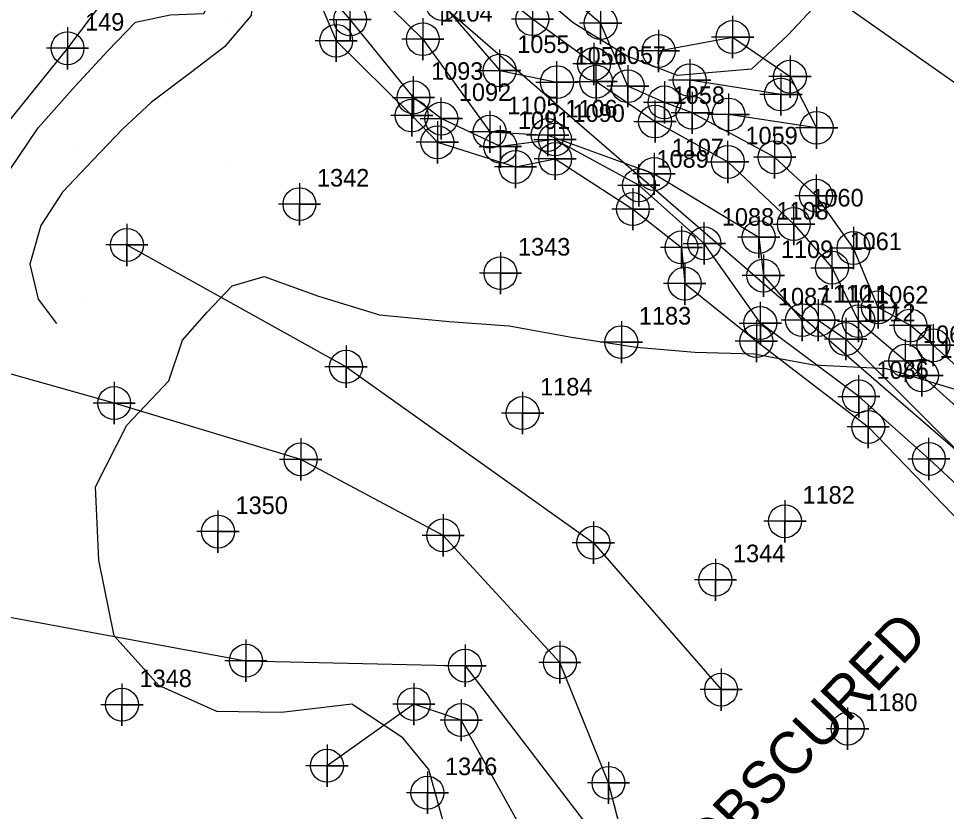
# Model space of a CAD drawing. Extents: x 1497074 to 1501343, y 481943 to 486114.
# Drawn here: x 1498718.1 to 1498850.2, y 484852.6 to 484965.4 of the extents above; entities that cross this region are included whole.
import ezdxf

# ---------------------------------------------------------------- set-up
doc = ezdxf.new("R2010")
doc.units = 0
for name, color, linetype in [('Exist DTM Breakline', 7, 'Continuous'), ('Exist DTM Breakline Cogo Point CELL', 7, 'Continuous'), ('Exist DTM Breakline Underwater', 7, 'Continuous'), ('Exist DTM Breakline Underwater Cogo Number', 7, 'Continuous'), ('Exist DTM Breakline Underwater Cogo Point CELL', 7, 'Continuous'), ('Exist DTM Regular Point CELL', 7, 'Continuous'), ('Exist DTM Regular Point Cogo Number', 7, 'Continuous'), ('Exist Hydro Stream or Body of Water', 7, 'Continuous'), ('Exist Hydro Stream or Body of Water Cogo Number', 7, 'Continuous'), ('Exist Hydro Stream or Body of Water Cogo Point CELL', 7, 'Continuous'), ('Exist Roads EOP', 7, 'Continuous'), ('Exist Roads EOP Cogo Number', 7, 'Continuous'), ('Exist Roads EOP Cogo Point CELL', 7, 'Continuous'), ('PH Exist DTM Boundary', 7, 'Continuous'), ('PH Exist DTM Breakline', 7, 'Continuous'), ('PH Exist DTM Obscure Area', 7, 'Continuous'), ('PH Exist DTM Obscure Area Text', 7, 'Continuous'), ('PH Exist DTM Point', 7, 'Continuous')]:
    doc.layers.add(name, color=color, linetype=linetype)

msp = doc.modelspace()

# ---------------------------------------------------------------- linework, layer by layer
at = {"layer": 'Exist DTM Breakline'}
msp.add_line((1498826.61, 484954.55), (1498813.63, 484956.59), dxfattribs=at)
for points in [[(1498848.29, 484918.89), (1498845.04, 484921.7), (1498840.43, 484924.27), (1498836.93, 484932.71), (1498831.61, 484940.16), (1498825.71, 484945.62), (1498813.99, 484951.95), (1498810.05, 484953.43), (1498804.82, 484955.73), (1498800.95, 484964.7), (1498787.72, 484975.87), (1498775.66, 484983.28), (1498764.52, 484991.6), (1498761.62, 485000.66), (1498761.1, 485004.19), (1498764.01, 485009), (1498765.64, 485007.52), (1498768.65, 485008.02)], [(1498775.21, 485004.72), (1498793.79, 484996.26), (1498808.42, 484984.36), (1498833.91, 484968.52), (1498856.98, 484952.27), (1498870.26, 484939.1), (1498876.95, 484932.87)], [(1498744.92, 484986.11), (1498746.76, 484983.79), (1498749.06, 484979.81), (1498751.42, 484976.44), (1498755.46, 484972.7), (1498760.73, 484968.38), (1498763.33, 484962.19), (1498774.08, 484951.56), (1498777.73, 484947.76), (1498788.85, 484944.25), (1498794.49, 484945.4), (1498805.54, 484938.25), (1498812.46, 484932.81), (1498812.92, 484927.65), (1498823.11, 484919.47), (1498839.03, 484907.27), (1498853.68, 484892.12), (1498858.04, 484879.07)], [(1498800.01, 484958.89), (1498791.25, 484965.26), (1498782.28, 484972.48), (1498771.97, 484980.76)], [(1498809.2, 484960.75), (1498819.73, 484962.72), (1498827.9, 484957.09), (1498831.69, 484949.81), (1498819.15, 484951.71)], [(1498733.55, 484933.15), (1498764.73, 484915.83), (1498799.92, 484890.8), (1498818.1, 484869.9)], [(1498848.29, 484918.89), (1498860.73, 484907.73), (1498866.37, 484914.43), (1498871.13, 484922.12), (1498871.93, 484927.32), (1498876.95, 484932.87), (1498881.38, 484929.29), (1498881.52, 484924.35), (1498876.3, 484919.32), (1498875.42, 484914.76), (1498874.66, 484909.15), (1498869.08, 484899.09), (1498872.46, 484884.23), (1498887.25, 484869.79)], [(1498808.2, 484833.18), (1498802.07, 484856.65), (1498795.16, 484873.78), (1498778.55, 484891.85), (1498758.28, 484902.66), (1498731.74, 484910.66), (1498709.09, 484916.99)], [(1498703.32, 484894.97), (1498713.52, 484880.84), (1498750.48, 484874.02), (1498781.67, 484873.31), (1498801.86, 484846.92)], [(1498780.39, 484833.44), (1498790.68, 484839.86), (1498790.4, 484848.89), (1498781.12, 484865.57), (1498774.37, 484867.84), (1498762.02, 484859.08)]]:
    msp.add_lwpolyline(points, dxfattribs=at)
at = {"layer": 'Exist DTM Breakline Cogo Point CELL'}
for points in [[(1498791.25, 484968.26), (1498791.25, 484962.26), (1498791.25, 484965.26), (1498794.25, 484965.26), (1498788.25, 484965.26)], [(1498800.95, 484967.7), (1498800.95, 484961.7), (1498800.95, 484964.7), (1498803.95, 484964.7), (1498797.95, 484964.7)], [(1498819.73, 484965.72), (1498819.73, 484959.72), (1498819.73, 484962.72), (1498822.73, 484962.72), (1498816.73, 484962.72)], [(1498763.33, 484965.19), (1498763.33, 484959.19), (1498763.33, 484962.19), (1498766.33, 484962.19), (1498760.33, 484962.19)], [(1498809.2, 484963.75), (1498809.2, 484957.75), (1498809.2, 484960.75), (1498812.2, 484960.75), (1498806.2, 484960.75)], [(1498800.01, 484961.89), (1498800.01, 484955.89), (1498800.01, 484958.89), (1498803.01, 484958.89), (1498797.01, 484958.89)], [(1498813.63, 484959.59), (1498813.63, 484953.59), (1498813.63, 484956.59), (1498816.63, 484956.59), (1498810.63, 484956.59)], [(1498827.9, 484960.09), (1498827.9, 484954.09), (1498827.9, 484957.09), (1498830.9, 484957.09), (1498824.9, 484957.09)], [(1498804.82, 484958.73), (1498804.82, 484952.73), (1498804.82, 484955.73), (1498807.82, 484955.73), (1498801.82, 484955.73)], [(1498826.61, 484957.55), (1498826.61, 484951.55), (1498826.61, 484954.55), (1498829.61, 484954.55), (1498823.61, 484954.55)], [(1498810.05, 484956.43), (1498810.05, 484950.43), (1498810.05, 484953.43), (1498813.05, 484953.43), (1498807.05, 484953.43)], [(1498813.99, 484954.95), (1498813.99, 484948.95), (1498813.99, 484951.95), (1498816.99, 484951.95), (1498810.99, 484951.95)], [(1498774.08, 484954.56), (1498774.08, 484948.56), (1498774.08, 484951.56), (1498777.08, 484951.56), (1498771.08, 484951.56)], [(1498819.15, 484954.71), (1498819.15, 484948.71), (1498819.15, 484951.71), (1498822.15, 484951.71), (1498816.15, 484951.71)], [(1498831.69, 484952.81), (1498831.69, 484946.81), (1498831.69, 484949.81), (1498834.69, 484949.81), (1498828.69, 484949.81)], [(1498777.73, 484950.76), (1498777.73, 484944.76), (1498777.73, 484947.76), (1498780.73, 484947.76), (1498774.73, 484947.76)], [(1498794.49, 484948.4), (1498794.49, 484942.4), (1498794.49, 484945.4), (1498797.49, 484945.4), (1498791.49, 484945.4)], [(1498825.71, 484948.62), (1498825.71, 484942.62), (1498825.71, 484945.62), (1498828.71, 484945.62), (1498822.71, 484945.62)], [(1498788.85, 484947.25), (1498788.85, 484941.25), (1498788.85, 484944.25), (1498791.85, 484944.25), (1498785.85, 484944.25)], [(1498831.61, 484943.16), (1498831.61, 484937.16), (1498831.61, 484940.16), (1498834.61, 484940.16), (1498828.61, 484940.16)], [(1498805.54, 484941.25), (1498805.54, 484935.25), (1498805.54, 484938.25), (1498808.54, 484938.25), (1498802.54, 484938.25)], [(1498733.55, 484936.15), (1498733.55, 484930.15), (1498733.55, 484933.15), (1498736.55, 484933.15), (1498730.55, 484933.15)], [(1498812.46, 484935.81), (1498812.46, 484929.81), (1498812.46, 484932.81), (1498815.46, 484932.81), (1498809.46, 484932.81)], [(1498836.93, 484935.71), (1498836.93, 484929.71), (1498836.93, 484932.71), (1498839.93, 484932.71), (1498833.93, 484932.71)], [(1498812.92, 484930.65), (1498812.92, 484924.65), (1498812.92, 484927.65), (1498815.92, 484927.65), (1498809.92, 484927.65)], [(1498840.43, 484927.27), (1498840.43, 484921.27), (1498840.43, 484924.27), (1498843.43, 484924.27), (1498837.43, 484924.27)], [(1498845.04, 484924.7), (1498845.04, 484918.7), (1498845.04, 484921.7), (1498848.04, 484921.7), (1498842.04, 484921.7)], [(1498823.11, 484922.47), (1498823.11, 484916.47), (1498823.11, 484919.47), (1498826.11, 484919.47), (1498820.11, 484919.47)], [(1498848.29, 484921.89), (1498848.29, 484915.89), (1498848.29, 484918.89), (1498851.29, 484918.89), (1498845.29, 484918.89)], [(1498764.73, 484918.83), (1498764.73, 484912.83), (1498764.73, 484915.83), (1498767.73, 484915.83), (1498761.73, 484915.83)], [(1498731.74, 484913.66), (1498731.74, 484907.66), (1498731.74, 484910.66), (1498734.74, 484910.66), (1498728.74, 484910.66)], [(1498839.03, 484910.27), (1498839.03, 484904.27), (1498839.03, 484907.27), (1498842.03, 484907.27), (1498836.03, 484907.27)], [(1498758.28, 484905.66), (1498758.28, 484899.66), (1498758.28, 484902.66), (1498761.28, 484902.66), (1498755.28, 484902.66)], [(1498778.55, 484894.85), (1498778.55, 484888.85), (1498778.55, 484891.85), (1498781.55, 484891.85), (1498775.55, 484891.85)], [(1498799.92, 484893.8), (1498799.92, 484887.8), (1498799.92, 484890.8), (1498802.92, 484890.8), (1498796.92, 484890.8)], [(1498750.48, 484877.02), (1498750.48, 484871.02), (1498750.48, 484874.02), (1498753.48, 484874.02), (1498747.48, 484874.02)], [(1498781.67, 484876.31), (1498781.67, 484870.31), (1498781.67, 484873.31), (1498784.67, 484873.31), (1498778.67, 484873.31)], [(1498795.16, 484876.78), (1498795.16, 484870.78), (1498795.16, 484873.78), (1498798.16, 484873.78), (1498792.16, 484873.78)], [(1498818.1, 484872.9), (1498818.1, 484866.9), (1498818.1, 484869.9), (1498821.1, 484869.9), (1498815.1, 484869.9)], [(1498774.37, 484870.84), (1498774.37, 484864.84), (1498774.37, 484867.84), (1498777.37, 484867.84), (1498771.37, 484867.84)], [(1498781.12, 484868.57), (1498781.12, 484862.57), (1498781.12, 484865.57), (1498784.12, 484865.57), (1498778.12, 484865.57)], [(1498762.02, 484862.08), (1498762.02, 484856.08), (1498762.02, 484859.08), (1498765.02, 484859.08), (1498759.02, 484859.08)], [(1498802.07, 484859.65), (1498802.07, 484853.65), (1498802.07, 484856.65), (1498805.07, 484856.65), (1498799.07, 484856.65)]]:
    msp.add_lwpolyline(points, dxfattribs=at)
for centre in [(1498791.25, 484965.26), (1498800.95, 484964.7), (1498763.33, 484962.19), (1498819.73, 484962.72), (1498809.2, 484960.75), (1498800.01, 484958.89), (1498813.63, 484956.59), (1498827.9, 484957.09), (1498804.82, 484955.73), (1498826.61, 484954.55), (1498810.05, 484953.43), (1498774.08, 484951.56), (1498813.99, 484951.95), (1498819.15, 484951.71), (1498831.69, 484949.81), (1498777.73, 484947.76), (1498794.49, 484945.4), (1498825.71, 484945.62), (1498788.85, 484944.25), (1498831.61, 484940.16), (1498805.54, 484938.25), (1498733.55, 484933.15), (1498812.46, 484932.81), (1498836.93, 484932.71), (1498812.92, 484927.65), (1498840.43, 484924.27), (1498845.04, 484921.7), (1498823.11, 484919.47), (1498848.29, 484918.89), (1498764.73, 484915.83), (1498731.74, 484910.66), (1498839.03, 484907.27), (1498758.28, 484902.66), (1498778.55, 484891.85), (1498799.92, 484890.8), (1498750.48, 484874.02), (1498795.16, 484873.78), (1498781.67, 484873.31), (1498818.1, 484869.9), (1498774.37, 484867.84), (1498781.12, 484865.57), (1498762.02, 484859.08), (1498802.07, 484856.65)]:
    msp.add_circle(centre, 2.34, dxfattribs=at)
at = {"layer": 'Exist DTM Breakline Underwater'}
msp.add_lwpolyline([(1498750.73, 484992.89), (1498758.04, 484983.48), (1498764.12, 484975.48), (1498764.69, 484973.18), (1498775.65, 484962.42), (1498785.17, 484949.25), (1498793.42, 484948.79), (1498808.56, 484943.26), (1498823.45, 484934.26), (1498824.11, 484928.79), (1498829.62, 484922.46), (1498831.92, 484922.46), (1498835.82, 484919.77), (1498853.92, 484901.7), (1498865.62, 484885.93), (1498869.47, 484876.85)], dxfattribs=at)
at = {"layer": 'Exist DTM Breakline Underwater Cogo Point CELL'}
for points in [[(1498775.65, 484965.42), (1498775.65, 484959.42), (1498775.65, 484962.42), (1498778.65, 484962.42), (1498772.65, 484962.42)], [(1498785.17, 484952.25), (1498785.17, 484946.25), (1498785.17, 484949.25), (1498788.17, 484949.25), (1498782.17, 484949.25)], [(1498793.42, 484951.79), (1498793.42, 484945.79), (1498793.42, 484948.79), (1498796.42, 484948.79), (1498790.42, 484948.79)], [(1498808.56, 484946.26), (1498808.56, 484940.26), (1498808.56, 484943.26), (1498811.56, 484943.26), (1498805.56, 484943.26)], [(1498823.45, 484937.26), (1498823.45, 484931.26), (1498823.45, 484934.26), (1498826.45, 484934.26), (1498820.45, 484934.26)], [(1498824.11, 484931.79), (1498824.11, 484925.79), (1498824.11, 484928.79), (1498827.11, 484928.79), (1498821.11, 484928.79)], [(1498829.62, 484925.46), (1498829.62, 484919.46), (1498829.62, 484922.46), (1498832.62, 484922.46), (1498826.62, 484922.46)], [(1498831.92, 484925.46), (1498831.92, 484919.46), (1498831.92, 484922.46), (1498834.92, 484922.46), (1498828.92, 484922.46)], [(1498835.82, 484922.77), (1498835.82, 484916.77), (1498835.82, 484919.77), (1498838.82, 484919.77), (1498832.82, 484919.77)]]:
    msp.add_lwpolyline(points, dxfattribs=at)
for centre in [(1498775.65, 484962.42), (1498785.17, 484949.25), (1498793.42, 484948.79), (1498808.56, 484943.26), (1498823.45, 484934.26), (1498824.11, 484928.79), (1498829.62, 484922.46), (1498831.92, 484922.46), (1498835.82, 484919.77)]:
    msp.add_circle(centre, 2.34, dxfattribs=at)
at = {"layer": 'Exist DTM Regular Point CELL'}
for points in [[(1498758.1, 484941.96), (1498758.1, 484935.96), (1498758.1, 484938.96), (1498761.1, 484938.96), (1498755.1, 484938.96)], [(1498786.7, 484932.14), (1498786.7, 484926.14), (1498786.7, 484929.14), (1498789.7, 484929.14), (1498783.7, 484929.14)], [(1498803.9, 484922.33), (1498803.9, 484916.33), (1498803.9, 484919.33), (1498806.9, 484919.33), (1498800.9, 484919.33)], [(1498789.85, 484912.24), (1498789.85, 484906.24), (1498789.85, 484909.24), (1498792.85, 484909.24), (1498786.85, 484909.24)], [(1498827.18, 484896.85), (1498827.18, 484890.85), (1498827.18, 484893.85), (1498830.18, 484893.85), (1498824.18, 484893.85)], [(1498746.51, 484895.38), (1498746.51, 484889.38), (1498746.51, 484892.38), (1498749.51, 484892.38), (1498743.51, 484892.38)], [(1498817.29, 484888.53), (1498817.29, 484882.53), (1498817.29, 484885.53), (1498820.29, 484885.53), (1498814.29, 484885.53)], [(1498732.85, 484870.76), (1498732.85, 484864.76), (1498732.85, 484867.76), (1498735.85, 484867.76), (1498729.85, 484867.76)], [(1498836.1, 484867.35), (1498836.1, 484861.35), (1498836.1, 484864.35), (1498839.1, 484864.35), (1498833.1, 484864.35)], [(1498776.31, 484858.24), (1498776.31, 484852.24), (1498776.31, 484855.24), (1498779.31, 484855.24), (1498773.31, 484855.24)]]:
    msp.add_lwpolyline(points, dxfattribs=at)
for centre in [(1498758.1, 484938.96), (1498786.7, 484929.14), (1498803.9, 484919.33), (1498789.85, 484909.24), (1498827.18, 484893.85), (1498746.51, 484892.38), (1498817.29, 484885.53), (1498732.85, 484867.76), (1498836.1, 484864.35), (1498776.31, 484855.24)]:
    msp.add_circle(centre, 2.34, dxfattribs=at)
at = {"layer": 'Exist Hydro Stream or Body of Water'}
for points in [[(1498752.44, 484994.87), (1498757.91, 484987.33), (1498768.39, 484979.37), (1498778.41, 484967.43), (1498786.59, 484957.96), (1498794.74, 484956.31), (1498800.32, 484956.39), (1498808.7, 484950.71), (1498819.06, 484944.96), (1498828.44, 484936.12), (1498833.88, 484929.92), (1498837.65, 484922.31), (1498844.31, 484916.69), (1498846.68, 484914.59)], [(1498863.2, 484880.01), (1498857.14, 484893.93), (1498847.66, 484902.72), (1498837.7, 484911.61), (1498823.68, 484922.05), (1498815.7, 484933.38), (1498806.4, 484941.64), (1498794.46, 484948.15), (1498786.69, 484947.14), (1498778.28, 484951.13), (1498774.33, 484954.14), (1498765.31, 484965.22), (1498761.1, 484970.11), (1498757.39, 484977.12), (1498755.56, 484981.4), (1498752.49, 484986.02), (1498748.63, 484990.16)], [(1498883.92, 484864.46), (1498877.56, 484873.07), (1498870.9, 484881.76), (1498863.86, 484897.78), (1498860.35, 484903.34), (1498856.16, 484906.02), (1498846.68, 484914.59)]]:
    msp.add_lwpolyline(points, dxfattribs=at)
at = {"layer": 'Exist Hydro Stream or Body of Water Cogo Point CELL'}
for points in [[(1498775.41, 484967.43), (1498781.41, 484967.43), (1498778.41, 484967.43), (1498778.41, 484964.43), (1498778.41, 484970.43)], [(1498762.31, 484965.22), (1498768.31, 484965.22), (1498765.31, 484965.22), (1498765.31, 484962.22), (1498765.31, 484968.22)], [(1498783.59, 484957.96), (1498789.59, 484957.96), (1498786.59, 484957.96), (1498786.59, 484954.96), (1498786.59, 484960.96)], [(1498791.74, 484956.31), (1498797.74, 484956.31), (1498794.74, 484956.31), (1498794.74, 484953.31), (1498794.74, 484959.31)], [(1498797.32, 484956.39), (1498803.32, 484956.39), (1498800.32, 484956.39), (1498800.32, 484953.39), (1498800.32, 484959.39)], [(1498771.33, 484954.14), (1498777.33, 484954.14), (1498774.33, 484954.14), (1498774.33, 484951.14), (1498774.33, 484957.14)], [(1498775.28, 484951.13), (1498781.28, 484951.13), (1498778.28, 484951.13), (1498778.28, 484948.13), (1498778.28, 484954.13)], [(1498805.7, 484950.71), (1498811.7, 484950.71), (1498808.7, 484950.71), (1498808.7, 484947.71), (1498808.7, 484953.71)], [(1498791.46, 484948.15), (1498797.46, 484948.15), (1498794.46, 484948.15), (1498794.46, 484945.15), (1498794.46, 484951.15)], [(1498783.69, 484947.14), (1498789.69, 484947.14), (1498786.69, 484947.14), (1498786.69, 484944.14), (1498786.69, 484950.14)], [(1498816.06, 484944.96), (1498822.06, 484944.96), (1498819.06, 484944.96), (1498819.06, 484941.96), (1498819.06, 484947.96)], [(1498803.4, 484941.64), (1498809.4, 484941.64), (1498806.4, 484941.64), (1498806.4, 484938.64), (1498806.4, 484944.64)], [(1498825.44, 484936.12), (1498831.44, 484936.12), (1498828.44, 484936.12), (1498828.44, 484933.12), (1498828.44, 484939.12)], [(1498812.7, 484933.38), (1498818.7, 484933.38), (1498815.7, 484933.38), (1498815.7, 484930.38), (1498815.7, 484936.38)], [(1498830.88, 484929.92), (1498836.88, 484929.92), (1498833.88, 484929.92), (1498833.88, 484926.92), (1498833.88, 484932.92)], [(1498820.68, 484922.05), (1498826.68, 484922.05), (1498823.68, 484922.05), (1498823.68, 484919.05), (1498823.68, 484925.05)], [(1498834.65, 484922.31), (1498840.65, 484922.31), (1498837.65, 484922.31), (1498837.65, 484919.31), (1498837.65, 484925.31)], [(1498841.31, 484916.69), (1498847.31, 484916.69), (1498844.31, 484916.69), (1498844.31, 484913.69), (1498844.31, 484919.69)], [(1498843.68, 484914.59), (1498849.68, 484914.59), (1498846.68, 484914.59), (1498846.68, 484911.59), (1498846.68, 484917.59)], [(1498834.7, 484911.61), (1498840.7, 484911.61), (1498837.7, 484911.61), (1498837.7, 484908.61), (1498837.7, 484914.61)], [(1498844.66, 484902.72), (1498850.66, 484902.72), (1498847.66, 484902.72), (1498847.66, 484899.72), (1498847.66, 484905.72)]]:
    msp.add_lwpolyline(points, dxfattribs=at)
for centre in [(1498778.41, 484967.43), (1498765.31, 484965.22), (1498786.59, 484957.96), (1498794.74, 484956.31), (1498800.32, 484956.39), (1498774.33, 484954.14), (1498778.28, 484951.13), (1498808.7, 484950.71), (1498794.46, 484948.15), (1498786.69, 484947.14), (1498819.06, 484944.96), (1498806.4, 484941.64), (1498828.44, 484936.12), (1498815.7, 484933.38), (1498833.88, 484929.92), (1498837.65, 484922.31), (1498823.68, 484922.05), (1498844.31, 484916.69), (1498846.68, 484914.59), (1498837.7, 484911.61), (1498847.66, 484902.72)]:
    msp.add_circle(centre, 2.34, dxfattribs=at)
at = {"layer": 'Exist Roads EOP'}
msp.add_lwpolyline([(1498743.66, 484987.16), (1498738.5, 484978.99), (1498725.1, 484961.13), (1498703.01, 484933.77), (1498691.76, 484919.76), (1498658.67, 484879.67), (1498641.02, 484858.8), (1498630.75, 484847.82), (1498623.1, 484838.96), (1498603.65, 484817.74), (1498589.5, 484802.3), (1498575.55, 484786.5), (1498555.48, 484765.72), (1498538.21, 484747.04), (1498518.63, 484726.67), (1498501.9, 484709.28), (1498485.08, 484691.46), (1498474.43, 484677.64), (1498470.63, 484672.31)], dxfattribs=at)
at = {"layer": 'Exist Roads EOP Cogo Point CELL'}
msp.add_lwpolyline([(1498725.1, 484964.13), (1498725.1, 484958.13), (1498725.1, 484961.13), (1498728.1, 484961.13), (1498722.1, 484961.13)], dxfattribs=at)
msp.add_circle((1498725.1, 484961.13), 2.34, dxfattribs=at)
at = {"layer": 'PH Exist DTM Boundary'}
for points in [[(1498924.23, 484841.06), (1498545.19, 485168.9), (1498846.5, 485569.16), (1499227.59, 485244.03)], [(1498186.43, 484771.69), (1498560.82, 484438.23), (1498782.89, 484653.31), (1498924.23, 484841.06), (1498545.19, 485168.9), (1498406.94, 484985.26)]]:
    msp.add_lwpolyline(points, close=True, dxfattribs=at)
at = {"layer": 'PH Exist DTM Breakline'}
for points in [[(1498706.55, 484921.99), (1498706.13, 484926.58), (1498707.65, 484931.3), (1498711.69, 484935.67), (1498715.53, 484941.78), (1498720.92, 484949.82), (1498726.19, 484955.72), (1498730.85, 484960.76), (1498734.77, 484964.84), (1498739.7, 484965.86), (1498744.51, 484966.09), (1498746.01, 484969.02), (1498747.51, 484974.22), (1498748.06, 484978.13), (1498747.78, 484981.24)], [(1498751.6, 484971.15), (1498751.21, 484965.78), (1498747.45, 484961.33), (1498742.59, 484957.63), (1498737.07, 484953.44), (1498732.96, 484949.66), (1498728.69, 484945.19), (1498724.39, 484940.65), (1498721.28, 484935.94), (1498719.74, 484930.43), (1498720.94, 484925.45), (1498723.55, 484921.96)]]:
    msp.add_lwpolyline(points, dxfattribs=at)
at = {"layer": 'PH Exist DTM Obscure Area'}
for points in [[(1498835.97, 484972.02), (1498827.65, 484963.02), (1498822.43, 484958.17), (1498811.89, 484957.24), (1498804.72, 484960), (1498797.07, 484964.73), (1498789.18, 484971.37)], [(1498778.61, 484850.99), (1498776.52, 484858.55), (1498772.81, 484863.07), (1498765.53, 484867.84), (1498755.53, 484866.64), (1498746.36, 484866.78), (1498738.09, 484870.47), (1498731.75, 484877.57), (1498729.57, 484888.32), (1498729.06, 484898.74), (1498733.55, 484907.51), (1498739.53, 484913.83), (1498741.47, 484919.61), (1498744.95, 484923.58), (1498748.54, 484927.36), (1498753.07, 484928.66), (1498760.8, 484925.88), (1498769.5, 484923.19), (1498779.38, 484922.25), (1498787.94, 484921.66), (1498796.79, 484920.03), (1498805.99, 484918.63), (1498814.38, 484917.89), (1498822.81, 484917.66), (1498831.28, 484916.11), (1498841.56, 484915.58), (1498855, 484911.56)]]:
    msp.add_lwpolyline(points, dxfattribs=at)
at = {"layer": 'PH Exist DTM Point'}
for p, q in [((1498747.64, 484965.29), (1498747.64, 484965.29)), ((1498726.15, 484946.98), (1498726.15, 484946.98)), ((1498747.81, 484945.16), (1498747.81, 484945.16)), ((1498727.32, 484925.63), (1498727.32, 484925.63)), ((1498804.52, 484921.69), (1498804.52, 484921.69))]:
    msp.add_line(p, q, dxfattribs=at)

# ---------------------------------------------------------------- texts
at = {"layer": 'Exist DTM Breakline Underwater Cogo Number'}
for s, p in [('1104', (1498778.15, 484964.92)), ('1105', (1498787.67, 484951.75)), ('1106', (1498795.92, 484951.29)), ('1107', (1498811.06, 484945.76)), ('1108', (1498825.95, 484936.76)), ('1109', (1498826.61, 484931.29)), ('1110', (1498832.12, 484924.96)), ('1111', (1498834.42, 484924.96)), ('1112', (1498838.32, 484922.27))]:
    msp.add_text(s, height=2.5, dxfattribs=at).set_placement(p)
at = {"layer": 'Exist DTM Regular Point Cogo Number'}
for s, p in [('1342', (1498760.6, 484941.46)), ('1343', (1498789.2, 484931.64)), ('1183', (1498806.4, 484921.83)), ('1184', (1498792.35, 484911.74)), ('1182', (1498829.68, 484896.35)), ('1350', (1498749.01, 484894.88)), ('1344', (1498819.79, 484888.03)), ('1348', (1498735.35, 484870.26)), ('1180', (1498838.6, 484866.85)), ('1346', (1498778.81, 484857.74))]:
    msp.add_text(s, height=2.5, dxfattribs=at).set_placement(p)
at = {"layer": 'Exist Hydro Stream or Body of Water Cogo Number'}
for s, p in [('1055', (1498789.09, 484960.46)), ('1056', (1498797.24, 484958.81)), ('1057', (1498802.82, 484958.89)), ('1093', (1498776.83, 484956.64)), ('1092', (1498780.78, 484953.63)), ('1058', (1498811.2, 484953.21)), ('1090', (1498796.96, 484950.65)), ('1091', (1498789.19, 484949.64)), ('1059', (1498821.56, 484947.46)), ('1089', (1498808.9, 484944.14)), ('1060', (1498830.94, 484938.62)), ('1088', (1498818.2, 484935.89)), ('1061', (1498836.38, 484932.42)), ('1062', (1498840.15, 484924.81)), ('1087', (1498826.18, 484924.55)), ('1063', (1498846.81, 484919.2)), ('1160', (1498849.18, 484917.09)), ('1086', (1498840.2, 484914.11))]:
    msp.add_text(s, height=2.5, dxfattribs=at).set_placement(p)
at = {"layer": 'Exist Roads EOP Cogo Number'}
msp.add_text('149', height=2.5, dxfattribs=at).set_placement((1498727.6, 484963.63))
at = {"layer": 'PH Exist DTM Obscure Area Text'}
msp.add_text('OBSCURED', height=6, rotation=46.4845, dxfattribs=at).set_placement((1498816.47, 484844.37))

doc.saveas('drawing.dxf')
